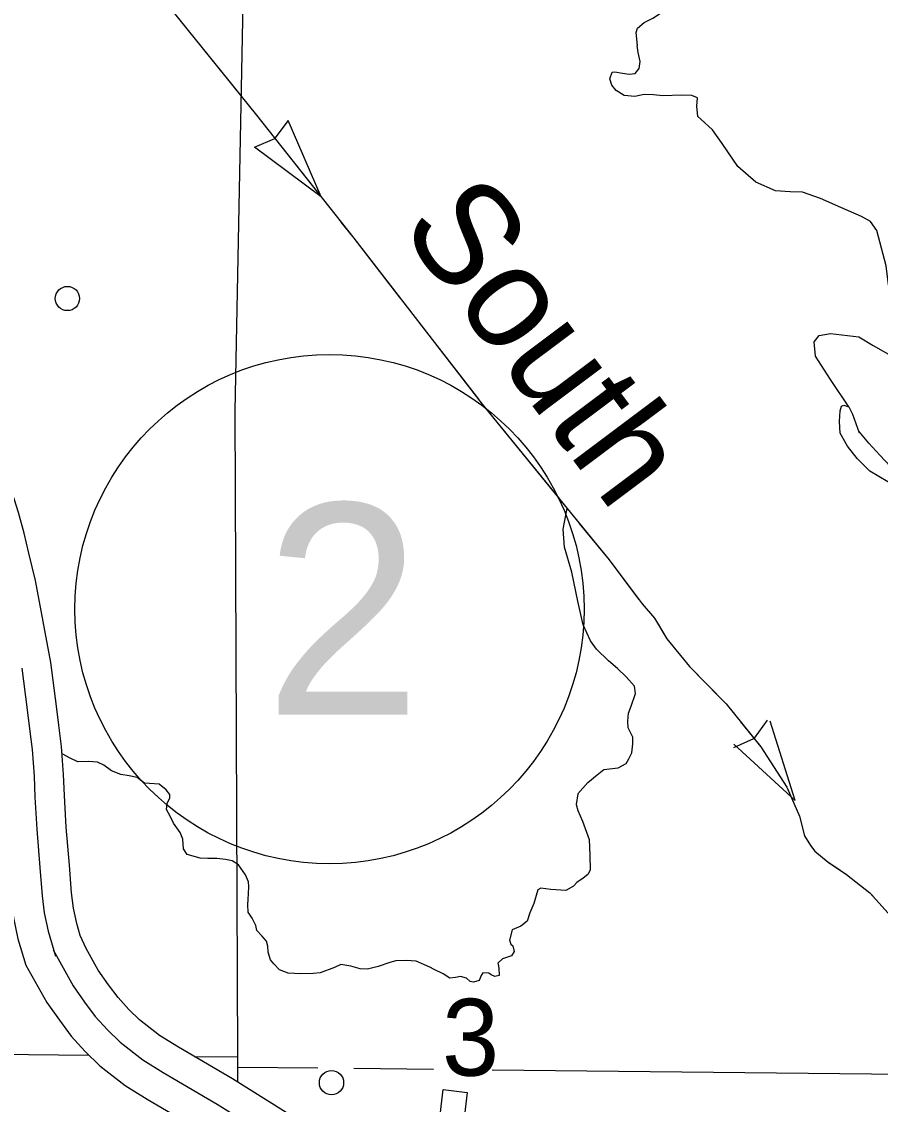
# Model space of a CAD drawing. Extents: x 1369979 to 1371646, y 379997 to 381064.
# Drawn here: x 1370907 to 1370948.5, y 380292.1 to 380344.4 of the extents above; entities that cross this region are included whole.
import ezdxf

# ---------------------------------------------------------------- set-up
doc = ezdxf.new("R2010")
doc.units = 0
doc.layers.add('R_Border Notes', color=7, linetype='Continuous')
doc.layers.add('R_Draft', color=7, linetype='Continuous')

msp = doc.modelspace()

# ---------------------------------------------------------------- linework, layer by layer
at = {"layer": 'R_Border Notes'}
for p, q in [((1370919.853, 380339.639), (1370919.214, 380338.781)), ((1370921.447, 380335.947), (1370919.853, 380339.639)), ((1370918.22, 380338.348), (1370919.204, 380338.772)), ((1370921.447, 380335.947), (1370918.22, 380338.348)), ((1370943.002, 380310.671), (1370942.375, 380309.804)), ((1370944.355, 380306.791), (1370943.149, 380310.627)), ((1370941.387, 380309.357), (1370942.364, 380309.795)), ((1370944.355, 380306.791), (1370941.392, 380309.51))]:
    msp.add_line(p, q, dxfattribs=at)
for points in [[(1370918.694, 380460.144), (1370918.59, 380419.032), (1370918.577, 380417.955), (1370917.873, 380356.557), (1370917.867, 380355.995), (1370917.282, 380325.614), (1370917.407, 380294.406), (1370917.409, 380293.913), (1370917.399, 380293.195)], [(1370902.447, 380359.909), (1370906.999, 380354.132), (1370910.027, 380350.319), (1370913.813, 380345.497), (1370918.323, 380339.896), (1370923.022, 380333.955), (1370929.233, 380325.943), (1370933.34, 380320.892)], [(1370936.736, 380344.1), (1370937.054, 380344.382), (1370937.478, 380344.579), (1370937.947, 380344.898), (1370938.129, 380345.292), (1370937.932, 380346.231), (1370937.478, 380346.868), (1370936.554, 380347.641), (1370935.388, 380348.338), (1370934.01, 380349.02), (1370932.405, 380349.657), (1370931.058, 380350.036)], [(1370914.69, 380344.408), (1370917.6, 380340.793)], [(1370939.598, 380340.326), (1370939.628, 380340.735), (1370939.356, 380340.842), (1370938.871, 380340.872), (1370937.963, 380340.826), (1370937.508, 380340.887), (1370937.054, 380340.902), (1370936.6, 380340.796), (1370936.085, 380340.842), (1370935.706, 380341.084), (1370935.494, 380341.342), (1370935.403, 380341.66), (1370935.509, 380341.978), (1370935.646, 380341.994), (1370936.009, 380341.933), (1370936.327, 380341.872), (1370936.63, 380341.918), (1370936.812, 380342.16), (1370936.872, 380342.494), (1370936.766, 380342.933), (1370936.721, 380343.267), (1370936.736, 380343.267), (1370936.675, 380343.888), (1370936.736, 380344.1)], [(1370945.579, 380335.87), (1370944.716, 380336.173), (1370944.11, 380336.203), (1370943.399, 380336.249), (1370942.46, 380336.658), (1370941.582, 380337.416), (1370940.824, 380338.538), (1370940.355, 380339.189), (1370939.795, 380339.705), (1370939.658, 380339.841), (1370939.598, 380340.326)], [(1370918.568, 380339.586), (1370921.447, 380335.947)], [(1370948.123, 380328.77), (1370949.198, 380328.164), (1370950.607, 380327.831), (1370951.682, 380327.724), (1370952.212, 380327.921), (1370952.484, 380328.149), (1370952.545, 380328.604), (1370952.196, 380328.967), (1370951.379, 380329.346), (1370950.137, 380329.862), (1370949.41, 380330.589), (1370948.865, 380331.696), (1370948.759, 380332.62), (1370948.305, 380334.333), (1370948.002, 380334.763), (1370947.563, 380335.006), (1370946.563, 380335.446), (1370945.579, 380335.87)], [(1370922.407, 380334.733), (1370923.022, 380333.955), (1370923.836, 380332.906)], [(1370908.389, 380313.451), (1370907.639, 380317.412), (1370907.318, 380318.745), (1370907.094, 380319.712), (1370906.827, 380320.706), (1370906.437, 380321.928), (1370906.14, 380322.647), (1370905.564, 380323.94), (1370904.839, 380325.325), (1370904.088, 380326.636), (1370902.755, 380328.97), (1370901.913, 380330.315), (1370901.01, 380331.68), (1370900.095, 380332.861), (1370899.098, 380334.047)], [(1370908.389, 380313.451), (1370907.639, 380317.412), (1370907.318, 380318.745), (1370907.094, 380319.712), (1370906.827, 380320.706), (1370906.437, 380321.928), (1370906.14, 380322.647), (1370905.564, 380323.94), (1370904.839, 380325.325), (1370904.088, 380326.636), (1370902.755, 380328.97), (1370901.913, 380330.315), (1370901.01, 380331.68), (1370900.095, 380332.861), (1370899.098, 380334.047)], [(1370923.836, 380332.906), (1370925.257, 380331.072)], [(1370926.205, 380329.849), (1370929.048, 380326.181)], [(1370946.942, 380325.805), (1370946.064, 380327.133), (1370945.337, 380328.255), (1370945.276, 380328.952), (1370945.519, 380329.255), (1370946.064, 380329.346), (1370947.427, 380329.195), (1370948.123, 380328.77)], [(1370946.533, 380324.54), (1370946.503, 380325.093), (1370946.533, 380325.608), (1370946.594, 380325.836), (1370946.7, 380325.896), (1370946.942, 380325.805), (1370947.124, 380325.457), (1370947.442, 380324.547)], [(1370930.019, 380324.977), (1370932.946, 380321.376)], [(1370956.391, 380318.433), (1370956.012, 380318.947), (1370955.27, 380319.78), (1370953.892, 380320.872), (1370952.575, 380321.69), (1370951.485, 380322.19), (1370949.955, 380322.524), (1370948.956, 380322.933), (1370948.441, 380323.479), (1370947.911, 380324.055), (1370947.427, 380324.631)], [(1370955.785, 380317.948), (1370955.437, 380318.372), (1370954.922, 380318.977), (1370954.195, 380319.553), (1370953.211, 380319.993), (1370952.454, 380320.326), (1370951.106, 380320.948), (1370949.819, 380321.599), (1370948.835, 380322.19), (1370947.972, 380322.706), (1370947.351, 380323.312), (1370946.881, 380323.903), (1370946.533, 380324.54)], [(1370935.33, 380313.533), (1370934.754, 380314.098), (1370934.473, 380314.513), (1370934.118, 380315.282), (1370933.851, 380316.422), (1370933.556, 380317.828), (1370933.216, 380319.027), (1370933.142, 380319.9), (1370933.29, 380320.655), (1370933.34, 380320.892)], [(1370933.34, 380320.892), (1370935.369, 380318.417), (1370936.966, 380316.286), (1370937.557, 380315.605), (1370938.149, 380314.599), (1370939.243, 380313.266), (1370941.018, 380311.461), (1370942.703, 380309.388), (1370943.946, 380307.435), (1370944.567, 380306.032)], [(1370933.925, 380320.178), (1370935.369, 380318.417), (1370936.786, 380316.526)], [(1370937.732, 380315.308), (1370938.149, 380314.599), (1370939.243, 380313.266), (1370940.711, 380311.773)], [(1370910.09, 380299.643), (1370909.81, 380300.268), (1370909.635, 380300.843), (1370909.474, 380301.593), (1370909.39, 380302.331), (1370909.283, 380303.673), (1370909.132, 380305.507), (1370909.04, 380307.029), (1370909.003, 380308.049), (1370908.904, 380309.394), (1370908.775, 380310.433), (1370908.664, 380311.349), (1370908.389, 380313.451)], [(1370910.09, 380299.643), (1370909.81, 380300.268), (1370909.635, 380300.843), (1370909.474, 380301.593), (1370909.39, 380302.331), (1370909.283, 380303.673), (1370909.132, 380305.507), (1370909.04, 380307.029), (1370909.003, 380308.049), (1370908.904, 380309.394), (1370908.775, 380310.433), (1370908.664, 380311.349), (1370908.389, 380313.451)], [(1370933.851, 380307.109), (1370934.339, 380307.657), (1370934.783, 380308.027), (1370935.108, 380308.293), (1370935.803, 380308.367), (1370936.188, 380308.574), (1370936.321, 380308.811), (1370936.469, 380309.092), (1370936.513, 380309.536), (1370936.513, 380309.847), (1370936.291, 380310.306), (1370936.277, 380310.632), (1370936.306, 380311.017), (1370936.425, 380311.342), (1370936.646, 380311.964), (1370936.587, 380312.319), (1370936.188, 380312.763), (1370935.774, 380313.163), (1370935.33, 380313.533)], [(1370905.495, 380312.988), (1370905.757, 380310.983), (1370905.867, 380310.077), (1370905.988, 380309.105), (1370906.078, 380307.889), (1370906.114, 380306.888), (1370906.21, 380305.299), (1370906.363, 380303.437), (1370906.473, 380302.048), (1370906.58, 380301.119), (1370906.796, 380300.109), (1370907.183, 380298.837)], [(1370905.495, 380312.988), (1370905.757, 380310.983), (1370905.867, 380310.077), (1370905.988, 380309.105), (1370906.078, 380307.889), (1370906.114, 380306.888), (1370906.21, 380305.299), (1370906.363, 380303.437), (1370906.473, 380302.048), (1370906.58, 380301.119), (1370906.796, 380300.109), (1370907.183, 380298.837)], [(1370941.718, 380310.6), (1370942.703, 380309.388), (1370943.946, 380307.435), (1370944.255, 380306.737)], [(1370910.184, 380308.672), (1370909.685, 380308.666), (1370909.316, 380308.844), (1370908.93, 380309.053)], [(1370914.768, 380304.92), (1370914.635, 380305.253), (1370914.31, 380305.697), (1370914.147, 380306.037), (1370913.969, 380306.363), (1370914.014, 380306.644), (1370914.132, 380306.926), (1370914.132, 380307.088), (1370913.955, 380307.31), (1370913.615, 380307.577), (1370913.156, 380307.606), (1370912.905, 380307.636), (1370912.55, 380307.902), (1370912.165, 380307.991), (1370911.766, 380308.05), (1370911.322, 380308.228), (1370910.953, 380308.494), (1370910.642, 380308.642), (1370910.184, 380308.672)], [(1370933.851, 380307.109), (1370933.778, 380306.6), (1370933.851, 380306.304), (1370934.073, 380305.786), (1370934.399, 380304.913), (1370934.428, 380304.158), (1370934.443, 380303.432), (1370934.339, 380303.21), (1370934.118, 380303.033), (1370933.807, 380302.826), (1370933.644, 380302.648), (1370933.275, 380302.441), (1370932.552, 380302.489), (1370932.062, 380302.552), (1370931.914, 380302.478)], [(1370944.567, 380306.032), (1370944.803, 380305.084), (1370945.099, 380304.611), (1370945.306, 380304.344), (1370945.957, 380303.811), (1370946.844, 380303.219), (1370947.968, 380302.331), (1370949.713, 380300.377), (1370953.348, 380296.13)], [(1370944.755, 380305.279), (1370944.803, 380305.084), (1370945.099, 380304.611), (1370945.306, 380304.344), (1370945.957, 380303.811), (1370946.275, 380303.599)], [(1370917.796, 380303.203), (1370917.459, 380303.677), (1370917.149, 380303.884), (1370916.825, 380303.936), (1370916.424, 380303.987), (1370915.966, 380303.987), (1370915.596, 380304.002), (1370914.975, 380304.18), (1370914.798, 380304.461), (1370914.768, 380304.92)], [(1370926.699, 380298.748), (1370926.048, 380299.029), (1370925.56, 380299.059), (1370925.057, 380299.044), (1370924.776, 380298.97), (1370924.2, 380298.777), (1370923.682, 380298.644), (1370923.327, 380298.659), (1370922.883, 380298.792), (1370922.395, 380298.866), (1370922.1, 380298.718), (1370921.405, 380298.467), (1370921.065, 380298.437), (1370920.473, 380298.422), (1370919.852, 380298.452), (1370919.438, 380298.615), (1370919.157, 380298.896), (1370919.009, 380299.103), (1370918.891, 380299.473), (1370918.876, 380299.754), (1370918.802, 380299.991), (1370918.58, 380300.258), (1370918.344, 380300.509), (1370918.299, 380300.746), (1370918.122, 380301.116), (1370917.915, 380301.397), (1370917.9, 380301.752), (1370917.915, 380302.019), (1370917.93, 380302.285), (1370917.959, 380302.641), (1370917.93, 380302.863), (1370917.796, 380303.203)], [(1370946.275, 380303.599), (1370946.844, 380303.219), (1370947.968, 380302.331), (1370948.104, 380302.179)], [(1370931.914, 380302.478), (1370931.722, 380301.812), (1370931.53, 380301.368), (1370931.397, 380300.968), (1370931.101, 380300.716), (1370930.672, 380300.539)], [(1370930.672, 380300.539), (1370930.554, 380300.05), (1370930.613, 380299.858), (1370930.716, 380299.769), (1370930.776, 380299.503), (1370930.643, 380299.295), (1370930.214, 380299.147), (1370929.992, 380298.94), (1370930.007, 380298.866), (1370930.036, 380298.689), (1370930.051, 380298.333), (1370929.844, 380298.289), (1370929.667, 380298.363), (1370929.548, 380298.452), (1370929.267, 380298.467), (1370929.179, 380298.333), (1370929.09, 380298.097), (1370928.809, 380298.023), (1370928.646, 380298.052), (1370928.469, 380298.215), (1370928.188, 380298.289), (1370927.936, 380298.245), (1370927.67, 380298.215), (1370927.345, 380298.422), (1370926.906, 380298.629), (1370926.699, 380298.748)], [(1370933.281, 380277.146), (1370932.437, 380278.365), (1370931.518, 380279.596), (1370930.743, 380280.524), (1370930.133, 380281.173), (1370927.516, 380284.133), (1370925.26, 380286.925), (1370923.735, 380288.676), (1370922.837, 380289.506), (1370922.158, 380290.081), (1370921.063, 380290.873), (1370919.766, 380291.717), (1370917.169, 380293.339), (1370914.556, 380294.878), (1370913.645, 380295.442), (1370912.673, 380296.193), (1370912.154, 380296.698), (1370911.634, 380297.274), (1370911.171, 380297.892), (1370910.677, 380298.598), (1370910.09, 380299.643)], [(1370933.281, 380277.146), (1370932.437, 380278.365), (1370931.518, 380279.596), (1370930.743, 380280.524), (1370930.133, 380281.173), (1370927.516, 380284.133), (1370925.26, 380286.925), (1370923.735, 380288.676), (1370922.837, 380289.506), (1370922.158, 380290.081), (1370921.063, 380290.873), (1370919.766, 380291.717), (1370917.169, 380293.339), (1370914.556, 380294.878), (1370913.645, 380295.442), (1370912.673, 380296.193), (1370912.154, 380296.698), (1370911.634, 380297.274), (1370911.171, 380297.892), (1370910.677, 380298.598), (1370910.09, 380299.643)], [(1370907.183, 380298.837), (1370908.193, 380297.038), (1370908.798, 380296.173), (1370909.37, 380295.409), (1370910.043, 380294.665), (1370910.749, 380293.977), (1370911.974, 380293.031), (1370913.041, 380292.37), (1370915.649, 380290.834), (1370918.191, 380289.247), (1370919.404, 380288.457), (1370920.35, 380287.773), (1370920.895, 380287.311), (1370921.63, 380286.632), (1370923.015, 380285.041), (1370925.279, 380282.241), (1370927.967, 380279.199), (1370928.55, 380278.58), (1370929.219, 380277.779), (1370930.058, 380276.654), (1370930.86, 380275.497)], [(1370907.183, 380298.837), (1370908.193, 380297.038), (1370908.798, 380296.173), (1370909.37, 380295.409), (1370910.043, 380294.665), (1370910.749, 380293.977), (1370911.974, 380293.031), (1370913.041, 380292.37), (1370915.649, 380290.834), (1370918.191, 380289.247), (1370919.404, 380288.457), (1370920.35, 380287.773), (1370920.895, 380287.311), (1370921.63, 380286.632), (1370923.015, 380285.041), (1370925.279, 380282.241), (1370927.967, 380279.199), (1370928.55, 380278.58), (1370929.219, 380277.779), (1370930.058, 380276.654), (1370930.86, 380275.497)], [(1370854.731, 380295.108), (1370910.226, 380294.486)], [(1370915.317, 380294.429), (1370917.407, 380294.406)], [(1370917.409, 380293.913), (1370921.293, 380293.873)], [(1370923.034, 380293.855), (1370926.882, 380293.814)], [(1370929.716, 380293.785), (1370973.994, 380293.322)]]:
    msp.add_lwpolyline(points, dxfattribs=at)
msp.add_lwpolyline([(1370927.906, 380287.598), (1370926.743, 380287.736), (1370927.349, 380292.827), (1370928.513, 380292.689)], close=True, dxfattribs=at)
for centre in [(1370909.188, 380331.041), (1370921.949, 380293.16)]:
    msp.add_circle(centre, 0.586, dxfattribs=at)
at = {"layer": 'R_Draft'}
for points in [[(1370906.982, 380313.183), (1370907.246, 380311.17), (1370907.356, 380310.259), (1370907.481, 380309.253), (1370907.576, 380307.971), (1370907.612, 380306.96), (1370907.706, 380305.406), (1370907.858, 380303.558), (1370907.967, 380302.193), (1370908.062, 380301.361), (1370908.249, 380300.485), (1370908.618, 380299.274)], [(1370908.491, 380299.572), (1370909.465, 380297.837), (1370910.013, 380297.053), (1370910.529, 380296.364), (1370911.124, 380295.706), (1370911.734, 380295.111), (1370912.83, 380294.265), (1370913.817, 380293.654), (1370916.427, 380292.117), (1370918.997, 380290.512), (1370920.254, 380289.694), (1370921.276, 380288.954), (1370921.889, 380288.435), (1370922.708, 380287.679), (1370924.164, 380286.006), (1370926.424, 380283.209), (1370929.076, 380280.21), (1370929.673, 380279.575), (1370930.396, 380278.709), (1370931.276, 380277.53), (1370932.093, 380276.351)]]:
    msp.add_lwpolyline(points, dxfattribs=at)
msp.add_circle((1370921.852, 380316.036), 12.3, dxfattribs=at)

# ---------------------------------------------------------------- texts
at = {"layer": 'R_Border Notes'}
msp.add_text('South', height=4.95, rotation=306.8443, dxfattribs=at).set_placement((1370925.192, 380334.476))
msp.add_text('3', height=3.712, dxfattribs=at).set_placement((1370927.289, 380293.499))
at = {"layer": 'R_Draft'}
msp.add_text('2', height=10.2, dxfattribs=at).set_placement((1370918.706, 380310.936))

doc.saveas('drawing.dxf')
